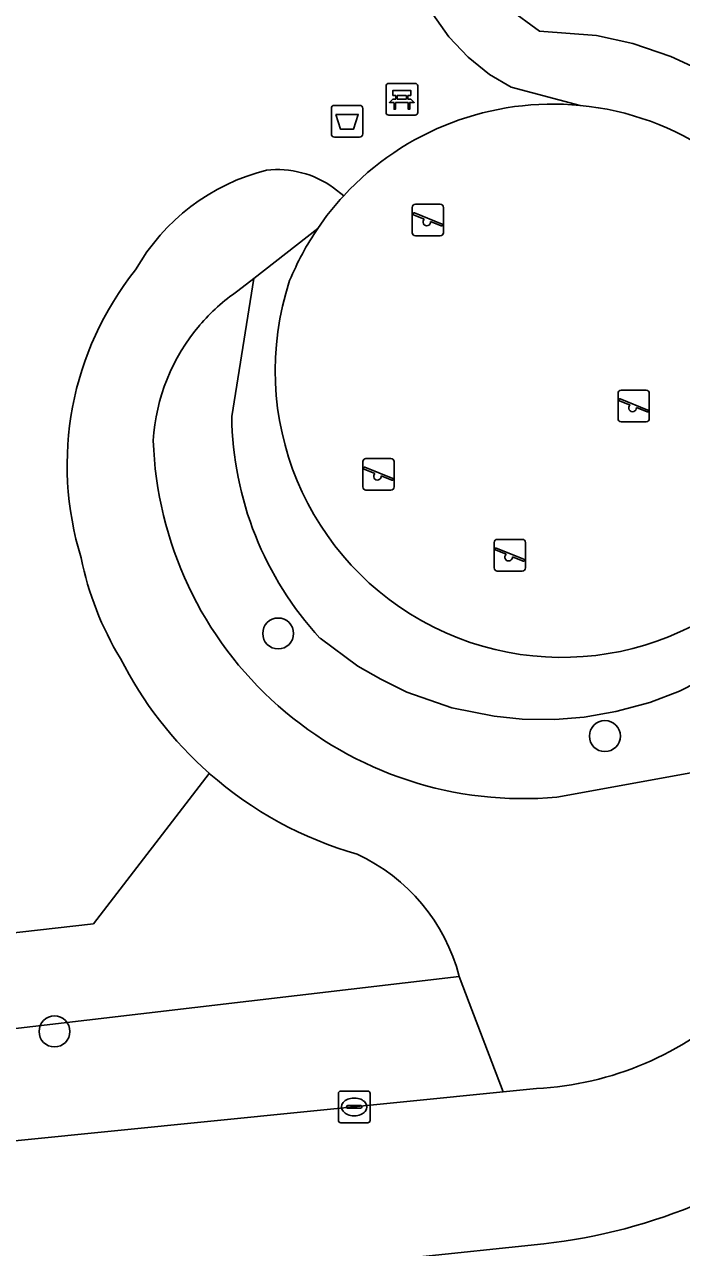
# Model space of a CAD drawing. Extents: x 160554 to 161248, y 385329 to 386506.
# Drawn here: x 160835.26 to 160856.04, y 385992.26 to 386030.91 of the extents above; entities that cross this region are included whole.
import ezdxf

# ---------------------------------------------------------------- set-up
doc = ezdxf.new("R2010")
doc.units = 0
for name, color, linetype in [('IMGEO_Afvalbak', 7, 'Continuous'), ('IMGEO_Bank', 7, 'Continuous'), ('IMGEO_Boom', 7, 'Continuous'), ('IMGEO_Groenvoorziening', 7, 'Continuous'), ('IMGEO_Kolk', 7, 'Continuous'), ('IMGEO_Rijbaan_lokaal_open', 7, 'Continuous'), ('IMGEO_Speelvoorziening', 7, 'Continuous'), ('IMGEO_Terreindeel_zand', 7, 'Continuous'), ('IMGEO_Voetpad_open', 7, 'Continuous')]:
    doc.layers.add(name, color=color, linetype=linetype)

msp = doc.modelspace()

# ---------------------------------------------------------------- linework, layer by layer
at = {"layer": 'IMGEO_Afvalbak'}
for p, q in [((160844.967, 386027.454), (160844.967, 386028.254)), ((160844.967, 386028.254), (160844.967, 386027.454)), ((160845.067, 386028.354), (160845.857, 386028.354)), ((160845.857, 386028.354), (160845.067, 386028.354)), ((160845.957, 386028.254), (160845.957, 386027.454)), ((160845.957, 386027.454), (160845.957, 386028.254)), ((160845.857, 386027.354), (160845.067, 386027.354)), ((160845.067, 386027.354), (160845.857, 386027.354))]:
    msp.add_line(p, q, dxfattribs=at)
msp.add_lwpolyline([(160845.11, 386028.068), (160845.814, 386028.068), (160845.665, 386027.598), (160845.259, 386027.598), (160845.11, 386028.068)], dxfattribs=at)
for centre, start, end in [((160845.067, 386028.254), 90, 180), ((160845.067, 386028.254), 90, 180), ((160845.857, 386028.254), 0, 90), ((160845.857, 386028.254), 360, 90), ((160845.067, 386027.454), 180, 270), ((160845.067, 386027.454), 180, 270), ((160845.857, 386027.454), 270, 0), ((160845.857, 386027.454), 270, 0)]:
    msp.add_arc(centre, 0.1, start, end, dxfattribs=at)
at = {"layer": 'IMGEO_Bank'}
for p, q in [((160846.695, 386028.123), (160846.695, 386028.964)), ((160846.695, 386028.964), (160846.695, 386028.123)), ((160846.77, 386029.048), (160847.611, 386029.048)), ((160847.611, 386029.048), (160846.77, 386029.048)), ((160847.695, 386028.973), (160847.695, 386028.132)), ((160847.695, 386028.132), (160847.695, 386028.973)), ((160847.004, 386028.554), (160847.004, 386028.66)), ((160847.048, 386028.66), (160847.048, 386028.554)), ((160847.336, 386028.666), (160847.054, 386028.666)), ((160847.054, 386028.548), (160847.336, 386028.548)), ((160847.342, 386028.554), (160847.342, 386028.66)), ((160847.386, 386028.66), (160847.386, 386028.554)), ((160847.392, 386028.446), (160846.999, 386028.446)), ((160847.62, 386028.048), (160846.779, 386028.048)), ((160846.779, 386028.048), (160847.62, 386028.048))]:
    msp.add_line(p, q, dxfattribs=at)
for points in [[(160846.942, 386028.446), (160846.8, 386028.446), (160846.912, 386028.548), (160846.998, 386028.548)], [(160846.998, 386028.666), (160846.912, 386028.666), (160846.912, 386028.827), (160847.475, 386028.827), (160847.475, 386028.666), (160847.392, 386028.666)], [(160847.392, 386028.548), (160847.475, 386028.548), (160847.587, 386028.446), (160847.448, 386028.446)], [(160846.992, 386028.439), (160846.992, 386028.232), (160846.949, 386028.232), (160846.949, 386028.439)], [(160847.442, 386028.439), (160847.442, 386028.232), (160847.398, 386028.232), (160847.398, 386028.439)]]:
    msp.add_lwpolyline(points, dxfattribs=at)
for centre, radius, start, end in [((160846.773, 386028.97), 0.0779, 92.4484, 184.2845), ((160846.773, 386028.97), 0.0779, 92.4484, 184.2845), ((160847.617, 386028.97), 0.0779, 2.4484, 94.2845), ((160847.617, 386028.97), 0.0779, 2.4484, 94.2845), ((160846.997, 386028.659), 0.00671, 2.8957, 87.1043), ((160846.997, 386028.555), 0.00671, 272.8957, 357.1043), ((160847.054, 386028.659), 0.00671, 92.8957, 177.1043), ((160847.054, 386028.555), 0.00671, 182.8957, 267.1043), ((160847.336, 386028.659), 0.00671, 2.8957, 87.1043), ((160847.336, 386028.555), 0.00671, 272.8957, 357.1043), ((160847.393, 386028.659), 0.00671, 92.8957, 177.1043), ((160847.393, 386028.555), 0.00671, 182.8957, 267.1043), ((160846.773, 386028.126), 0.0779, 182.4484, 274.2845), ((160846.773, 386028.126), 0.0779, 182.4484, 274.2845), ((160846.942, 386028.439), 0.00671, 2.8957, 87.1043), ((160846.999, 386028.439), 0.00671, 92.8957, 177.1043), ((160847.391, 386028.439), 0.00671, 2.8957, 87.1043), ((160847.448, 386028.439), 0.00671, 92.8957, 177.1043), ((160847.617, 386028.126), 0.0779, 272.4484, 4.2845), ((160847.617, 386028.126), 0.0779, 272.4484, 4.2845)]:
    msp.add_arc(centre, radius, start, end, dxfattribs=at)
at = {"layer": 'IMGEO_Boom'}
for centre in [(160843.284, 386011.667), (160853.614, 386008.424), (160836.213, 385999.092)]:
    msp.add_circle(centre, 0.489, dxfattribs=at)
at = {"layer": 'IMGEO_Groenvoorziening'}
for points in [[(160860.357, 386026.301), (160863.576, 386030.475), (160854.647, 386037.007), (160852.387, 386039.024), (160849.376, 386037.122), (160849.405, 386036.909), (160849.4, 386036.061), (160849.223, 386034.557), (160849.284, 386033.835), (160849.476, 386033.113), (160850.067, 386031.987), (160850.568, 386031.415), (160851.549, 386030.695), (160853.344, 386030.563), (160854.495, 386030.312), (160855.702, 386029.903), (160856.774, 386029.402), (160857.633, 386028.892), (160858.684, 386028.109), (160859.731, 386027.072)], [(160810.482, 385993.187), (160850.396, 385997.184), (160849.325, 386000), (160849.009, 386000.831), (160810.264, 385996.293)]]:
    msp.add_lwpolyline(points, close=True, dxfattribs=at)
for points in [[(160854.495, 386030.312), (160853.344, 386030.563), (160851.549, 386030.695), (160850.568, 386031.415), (160850.067, 386031.987), (160849.476, 386033.113), (160849.284, 386033.835), (160849.223, 386034.557), (160849.4, 386036.061), (160849.405, 386036.909), (160849.376, 386037.122), (160847.346, 386035.841), (160847.334, 386035.729), (160847.289, 386035.446), (160847.232, 386034.57), (160847.294, 386033.695), (160847.475, 386032.836), (160847.771, 386032.01), (160848.177, 386031.232), (160848.685, 386030.516), (160849.286, 386029.877), (160849.969, 386029.325), (160850.653, 386028.926), (160852.834, 386028.353)], [(160852.834, 386028.353), (160850.653, 386028.926), (160849.969, 386029.325), (160849.286, 386029.877), (160848.685, 386030.516), (160848.177, 386031.232)], [(160856.774, 386029.402), (160855.702, 386029.903), (160854.495, 386030.312)], [(160845.035, 386025.751), (160845.358, 386025.5)], [(160844.537, 386024.468), (160842.514, 386022.886), (160841.817, 386018.522)], [(160841.817, 386018.522), (160842.514, 386022.886), (160842.007, 386022.49)], [(160844.607, 386011.522), (160845.806, 386010.638), (160846.533, 386010.221), (160847.354, 386009.817), (160848.777, 386009.313), (160850.114, 386009.051), (160850.998, 386008.963), (160852.028, 386008.944), (160852.954, 386009.027), (160853.96, 386009.197), (160855.037, 386009.488), (160855.969, 386009.847), (160857.07, 386010.404)], [(160857.07, 386010.404), (160855.969, 386009.847), (160855.037, 386009.488), (160853.96, 386009.197), (160852.954, 386009.027), (160852.028, 386008.944), (160850.998, 386008.963), (160850.114, 386009.051), (160848.777, 386009.313), (160847.354, 386009.817), (160846.533, 386010.221), (160845.806, 386010.638), (160844.607, 386011.522)], [(160785.698, 385990.705), (160810.482, 385993.187), (160810.264, 385996.293), (160810.045, 385999.398), (160815.371, 386000), (160837.444, 386002.495), (160841.108, 386007.247)], [(160841.108, 386007.247), (160837.444, 386002.495), (160815.371, 386000), (160810.045, 385999.398), (160810.264, 385996.293), (160849.009, 386000.831)], [(160852.097, 386006.495), (160857.022, 386007.394)]]:
    msp.add_lwpolyline(points, dxfattribs=at)
for centre, radius, start, end in [((160851.967, 386019.404), 8.991, 84.4646, 137.3112), ((160851.968, 386019.4), 8.994, 329.1863, 84.4767), ((160844.534, 386019.882), 6.624, 104.1425, 150.3945), ((160843.256, 386023.284), 3.041, 54.2133, 96.4459), ((160852.017, 386019.373), 9.05, 145.7364, 157.6373), ((160846.511, 386016.981), 9.898, 141.4116, 197.1727), ((160852.256, 386019.976), 9.065, 161.7444, 325.1255), ((160845.479, 386017.426), 6.14, 124.4394, 139.6086), ((160845.504, 386017.391), 6.181, 139.5094, 176.5354), ((160852.329, 386018.656), 10.513, 180.7296, 222.732), ((160852.329, 386018.656), 10.513, 180.7296, 222.732), ((160851.036, 386018.155), 11.708, 181.9095, 275.2001), ((160846.836, 386016.049), 9.982, 191.4992, 211.2068), ((160849.101, 386016.337), 12.104, 206.8125, 228.6748), ((160849.114, 386016.345), 12.119, 228.6535, 254.0621), ((160843.291, 385999.334), 5.911, 14.6741, 65.0333)]:
    msp.add_arc(centre, radius, start, end, dxfattribs=at)
at = {"layer": 'IMGEO_Kolk'}
for p, q in [((160845.263, 385997.208), (160846.115, 385997.208)), ((160845.188, 385996.282), (160845.188, 385997.134)), ((160845.676, 385996.988), (160845.701, 385996.988)), ((160846.189, 385997.134), (160846.189, 385996.282)), ((160845.447, 385996.702), (160845.447, 385996.714)), ((160845.885, 385996.665), (160845.487, 385996.665)), ((160845.49, 385996.751), (160845.888, 385996.751)), ((160845.699, 385996.428), (160845.674, 385996.428)), ((160845.931, 385996.714), (160845.931, 385996.702)), ((160846.115, 385996.208), (160845.263, 385996.208))]:
    msp.add_line(p, q, dxfattribs=at)
for points in [[(160845.263, 385997.208), (160846.115, 385997.208)], [(160845.188, 385996.282), (160845.188, 385997.134)], [(160846.189, 385997.134), (160846.189, 385996.282)], [(160846.115, 385996.208), (160845.263, 385996.208)]]:
    msp.add_lwpolyline(points, dxfattribs=at)
for centre, radius, start, end in [((160845.265, 385997.132), 0.0765, 91.552, 178.448), ((160845.265, 385997.132), 0.0765, 91.552, 178.448), ((160846.113, 385997.132), 0.0765, 1.552, 88.448), ((160846.113, 385997.132), 0.0765, 1.552, 88.448), ((160845.487, 385996.711), 0.0403, 85.8775, 175.7526), ((160845.484, 385996.701), 0.0366, 178.938, 274.7102), ((160845.888, 385996.708), 0.043, 264.8664, 352.4533), ((160845.892, 385996.713), 0.0386, 1.7309, 96.639), ((160845.265, 385996.284), 0.0765, 181.552, 268.448), ((160845.265, 385996.284), 0.0765, 181.552, 268.448), ((160846.113, 385996.284), 0.0765, 271.552, 358.448), ((160846.113, 385996.284), 0.0765, 271.552, 358.448)]:
    msp.add_arc(centre, radius, start, end, dxfattribs=at)
for centre, major_axis, ratio, start_param, end_param in [((160845.675, 385996.708), (-0.387, 0.002), 0.722429, 4.712389, 7.853982), ((160845.7, 385996.708), (-0.39, 0.002), 0.717154, 1.570796, 4.712389)]:
    msp.add_ellipse(centre, major_axis=major_axis, ratio=ratio, start_param=start_param, end_param=end_param, dxfattribs=at)
at = {"layer": 'IMGEO_Rijbaan_lokaal_open'}
for points in [[(160790.865, 386085.285), (160790.452, 386085.264), (160789.868, 386085.202), (160766.741, 386082.763), (160766.152, 386082.701), (160766.611, 386078.562), (160766.791, 386076.943), (160766.961, 386075.32), (160767.112, 386073.774), (160772.645, 386021.005), (160774.881, 386000), (160776.471, 385984.724), (160780.562, 385985.145), (160788.954, 385985.976), (160801.932, 385987.281), (160825.874, 385989.726), (160847.456, 385991.944), (160851.678, 385992.378)], [(160851.454, 385997.29), (160850.396, 385997.184), (160810.482, 385993.187), (160785.698, 385990.705)]]:
    msp.add_lwpolyline(points, dxfattribs=at)
for centre, radius, start, end in [((160850.956, 386007.256), 9.978, 272.8593, 313.3505), ((160849.601, 386010.48), 18.22, 276.5467, 292.9628)]:
    msp.add_arc(centre, radius, start, end, dxfattribs=at)
at = {"layer": 'IMGEO_Speelvoorziening'}
for p, q in [((160847.521, 386024.331), (160847.521, 386025.131)), ((160847.521, 386025.131), (160847.521, 386024.331)), ((160847.621, 386025.231), (160848.411, 386025.231)), ((160848.411, 386025.231), (160847.621, 386025.231)), ((160848.511, 386025.131), (160848.511, 386024.331)), ((160848.511, 386024.331), (160848.511, 386025.131)), ((160847.904, 386024.759), (160847.565, 386024.896)), ((160847.59, 386024.956), (160848.466, 386024.603)), ((160848.442, 386024.543), (160848.102, 386024.68)), ((160848.411, 386024.231), (160847.621, 386024.231)), ((160847.621, 386024.231), (160848.411, 386024.231)), ((160854.028, 386018.455), (160854.028, 386019.255)), ((160854.028, 386019.255), (160854.028, 386018.455)), ((160854.128, 386019.355), (160854.918, 386019.355)), ((160854.918, 386019.355), (160854.128, 386019.355)), ((160855.018, 386019.255), (160855.018, 386018.455)), ((160855.018, 386018.455), (160855.018, 386019.255)), ((160854.411, 386018.883), (160854.072, 386019.02)), ((160854.097, 386019.08), (160854.973, 386018.727)), ((160854.949, 386018.667), (160854.609, 386018.804)), ((160854.918, 386018.355), (160854.128, 386018.355)), ((160854.128, 386018.355), (160854.918, 386018.355)), ((160845.96, 386016.297), (160845.96, 386017.097)), ((160845.96, 386017.097), (160845.96, 386016.297)), ((160846.343, 386016.725), (160846.004, 386016.862)), ((160846.029, 386016.922), (160846.905, 386016.569)), ((160846.06, 386017.197), (160846.85, 386017.197)), ((160846.85, 386017.197), (160846.06, 386017.197)), ((160846.95, 386017.097), (160846.95, 386016.297)), ((160846.95, 386016.297), (160846.95, 386017.097)), ((160846.881, 386016.509), (160846.541, 386016.646)), ((160846.85, 386016.197), (160846.06, 386016.197)), ((160846.06, 386016.197), (160846.85, 386016.197)), ((160850.211, 386014.64), (160851.001, 386014.64)), ((160851.001, 386014.64), (160850.211, 386014.64)), ((160850.111, 386013.74), (160850.111, 386014.54)), ((160850.111, 386014.54), (160850.111, 386013.74)), ((160850.494, 386014.168), (160850.155, 386014.305)), ((160850.18, 386014.365), (160851.056, 386014.012)), ((160851.101, 386014.54), (160851.101, 386013.74)), ((160851.101, 386013.74), (160851.101, 386014.54)), ((160851.032, 386013.952), (160850.692, 386014.089)), ((160851.001, 386013.64), (160850.211, 386013.64)), ((160850.211, 386013.64), (160851.001, 386013.64))]:
    msp.add_line(p, q, dxfattribs=at)
for centre, radius, start, end in [((160847.621, 386025.131), 0.1, 90, 180), ((160847.621, 386025.131), 0.1, 90, 180), ((160848.411, 386025.131), 0.1, 0, 90), ((160848.411, 386025.131), 0.1, 360, 90), ((160847.578, 386024.926), 0.0327, 68.078, 248.078), ((160847.983, 386024.669), 0.12, 130.9928, 5.1632), ((160848.454, 386024.573), 0.0327, 248.078, 68.078), ((160847.621, 386024.331), 0.1, 180, 270), ((160847.621, 386024.331), 0.1, 180, 270), ((160848.411, 386024.331), 0.1, 270, 0), ((160848.411, 386024.331), 0.1, 270, 0), ((160854.128, 386019.255), 0.1, 90, 180), ((160854.128, 386019.255), 0.1, 90, 180), ((160854.918, 386019.255), 0.1, 0, 90), ((160854.918, 386019.255), 0.1, 360, 90), ((160854.085, 386019.05), 0.0327, 68.078, 248.078), ((160854.49, 386018.793), 0.12, 130.9928, 5.1632), ((160854.128, 386018.455), 0.1, 180, 270), ((160854.128, 386018.455), 0.1, 180, 270), ((160854.918, 386018.455), 0.1, 270, 0), ((160854.918, 386018.455), 0.1, 270, 0), ((160854.961, 386018.697), 0.0327, 248.078, 68.078), ((160846.06, 386017.097), 0.1, 90, 180), ((160846.06, 386017.097), 0.1, 90, 180), ((160846.017, 386016.892), 0.0327, 68.078, 248.078), ((160846.85, 386017.097), 0.1, 0, 90), ((160846.85, 386017.097), 0.1, 360, 90), ((160846.422, 386016.635), 0.12, 130.9928, 5.1632), ((160846.893, 386016.539), 0.0327, 248.078, 68.078), ((160846.06, 386016.297), 0.1, 180, 270), ((160846.06, 386016.297), 0.1, 180, 270), ((160846.85, 386016.297), 0.1, 270, 0), ((160846.85, 386016.297), 0.1, 270, 0), ((160850.211, 386014.54), 0.1, 90, 180), ((160850.211, 386014.54), 0.1, 90, 180), ((160851.001, 386014.54), 0.1, 0, 90), ((160851.001, 386014.54), 0.1, 360, 90), ((160850.168, 386014.335), 0.0327, 68.078, 248.078), ((160850.573, 386014.078), 0.12, 130.9928, 5.1632), ((160851.044, 386013.982), 0.0327, 248.078, 68.078), ((160850.211, 386013.74), 0.1, 180, 270), ((160850.211, 386013.74), 0.1, 180, 270), ((160851.001, 386013.74), 0.1, 270, 0), ((160851.001, 386013.74), 0.1, 270, 0)]:
    msp.add_arc(centre, radius, start, end, dxfattribs=at)
at = {"layer": 'IMGEO_Terreindeel_zand'}
for centre, radius, start, end in [((160851.967, 386019.404), 8.991, 84.4646, 137.3112), ((160851.968, 386019.4), 8.994, 329.1863, 84.4767), ((160851.854, 386019.49), 8.85, 137.2233, 145.7693), ((160852.017, 386019.373), 9.05, 145.7364, 157.6373), ((160852.256, 386019.976), 9.065, 161.7444, 325.1255)]:
    msp.add_arc(centre, radius, start, end, dxfattribs=at)
at = {"layer": 'IMGEO_Voetpad_open'}
for points in [[(160845.358, 386025.5), (160845.035, 386025.751)], [(160842.007, 386022.49), (160842.514, 386022.886), (160844.537, 386024.468)], [(160857.022, 386007.394), (160852.097, 386006.495)], [(160849.009, 386000.831), (160849.325, 386000), (160850.396, 385997.184), (160851.454, 385997.29)], [(160851.678, 385992.378), (160847.456, 385991.944)]]:
    msp.add_lwpolyline(points, dxfattribs=at)
for centre, radius, start, end in [((160844.534, 386019.882), 6.624, 104.1425, 150.3945), ((160843.256, 386023.284), 3.041, 54.2133, 96.4459), ((160851.854, 386019.49), 8.85, 137.2233, 145.7693), ((160846.511, 386016.981), 9.898, 141.4116, 197.1727), ((160845.479, 386017.426), 6.14, 124.4394, 139.6086), ((160845.504, 386017.391), 6.181, 139.5094, 176.5354), ((160851.036, 386018.155), 11.708, 181.9095, 275.2001), ((160846.836, 386016.049), 9.982, 191.4992, 211.2068), ((160849.101, 386016.337), 12.104, 206.8125, 228.6748), ((160849.114, 386016.345), 12.119, 228.6535, 254.0621), ((160843.291, 385999.334), 5.911, 14.6741, 65.0333), ((160850.956, 386007.256), 9.978, 272.8593, 313.3505), ((160849.601, 386010.48), 18.22, 276.5467, 292.9628)]:
    msp.add_arc(centre, radius, start, end, dxfattribs=at)

doc.saveas('drawing.dxf')
